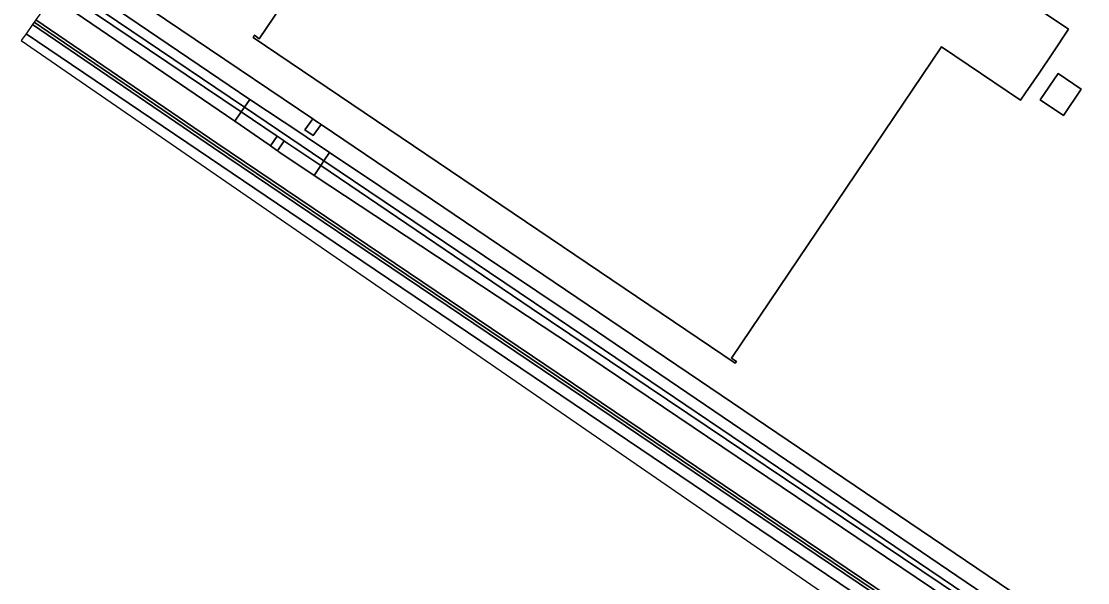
# Model space of a CAD drawing. Extents: x 155018 to 156648, y 383979 to 385733.
# Drawn here: x 155017.5 to 155205.2, y 384821.5 to 384920.2 of the extents above; entities that cross this region are included whole.
import ezdxf

# ---------------------------------------------------------------- set-up
doc = ezdxf.new("R2010")
doc.units = 0
for name, color, linetype in [('IMGEO_Erf', 7, 'Continuous'), ('IMGEO_Groenvoorziening', 7, 'Continuous'), ('IMGEO_Hek', 7, 'Continuous'), ('IMGEO_Kademuur', 7, 'Continuous'), ('IMGEO_Oever', 7, 'Continuous'), ('IMGEO_Pand', 7, 'Continuous'), ('IMGEO_Rijbaan_lokaal_gesloten', 7, 'Continuous'), ('IMGEO_Terreindeel_onvherhard', 7, 'Continuous'), ('IMGEO_Waterloop', 7, 'Continuous')]:
    doc.layers.add(name, color=color, linetype=linetype)

msp = doc.modelspace()

# ---------------------------------------------------------------- linework, layer by layer
at = {"layer": 'IMGEO_Erf'}
for points in [[(155078.52, 385004.55), (155027.41, 384931.04), (155068.82, 384903.06), (155069.31, 384902.73), (155069.77, 384902.42), (155070.29, 384902.07), (155295.33, 384750), (155489.59, 384618.73), (155493.56, 384624.32), (155497.19, 384629.49), (155503.96, 384639.14), (155505.76, 384641.7), (155508.85, 384646.11), (155510.68, 384648.69), (155535.91, 384684.98)], [(155186.34, 384929.31), (155201.86, 384918.83), (155199.06, 384914.69), (155196.65, 384911.13), (155194.29, 384907.65), (155193.41, 384906.34), (155179.51, 384915.75), (155142.55, 384860.99), (155143.39, 384860.41), (155143.18, 384860.1), (155058.34, 384917.41), (155058.58, 384917.77), (155059.42, 384917.18), (155100.78, 384978.3)]]:
    msp.add_lwpolyline(points, dxfattribs=at)
msp.add_lwpolyline([(155204.09, 384908.31), (155200.94, 384903.66), (155196.87, 384906.42), (155200.02, 384911.07)], close=True, dxfattribs=at)
at = {"layer": 'IMGEO_Groenvoorziening'}
for points in [[(155295.33, 384750), (155070.29, 384902.07), (155068.92, 384900.13), (155067.44, 384901.17), (155068.82, 384903.06), (155027.41, 384931.04), (155025.53, 384928.34), (155057.73, 384906.51), (155066.91, 384900.45), (155068.45, 384899.42), (155071.7, 384897.2), (155071.77, 384897.16), (155117.29, 384866.73), (155188.59, 384818.4)], [(155190.89, 384811.75), (155114.7, 384863.03), (155069.08, 384893.11), (155062.85, 384897.31), (155062.74, 384897.39), (155062.61, 384897.47), (155061.36, 384898.34), (155061.22, 384898.44), (155061.13, 384898.5), (155055.13, 384902.68), (155022.94, 384924.62), (155020.06, 384920.48), (155051.94, 384898.82), (155452.62, 384628.74)]]:
    msp.add_lwpolyline(points, dxfattribs=at)
for points in [[(155018.36, 384918.03), (155072.77, 384881.27), (155252.61, 384760), (155267.44, 384750), (155460.95, 384619.54), (155462.06, 384621.17), (155273.61, 384748.19), (155051.38, 384897.99), (155019.49, 384919.66)], [(155070.29, 384902.07), (155069.77, 384902.42), (155069.31, 384902.73), (155068.82, 384903.06), (155067.44, 384901.17), (155068.92, 384900.13)]]:
    msp.add_lwpolyline(points, close=True, dxfattribs=at)
at = {"layer": 'IMGEO_Hek'}
for points in [[(155051.66, 384898.4), (155019.78, 384920.07)], [(155051.66, 384898.4), (155112.43, 384857.45), (155113.3, 384856.85), (155273.89, 384748.61)]]:
    msp.add_lwpolyline(points, dxfattribs=at)
at = {"layer": 'IMGEO_Kademuur'}
msp.add_lwpolyline([(155062.55, 384900.04), (155061.36, 384898.34), (155062.61, 384897.47), (155063.81, 384899.19)], dxfattribs=at)
at = {"layer": 'IMGEO_Oever'}
for points in [[(155025.53, 384928.34), (155024.56, 384926.95), (155056.8, 384905.14), (155057.73, 384906.51)], [(155023.93, 384926.04), (155022.94, 384924.62), (155055.13, 384902.68), (155056.23, 384904.3)], [(155068.45, 384899.42), (155066.91, 384900.45), (155057.73, 384906.51), (155056.8, 384905.14), (155070.79, 384895.69), (155071.77, 384897.16), (155071.7, 384897.2)], [(155062.55, 384900.04), (155062.41, 384900.14), (155056.23, 384904.3), (155055.13, 384902.68), (155061.13, 384898.5), (155061.22, 384898.44), (155061.36, 384898.34)], [(155062.55, 384900.04), (155061.36, 384898.34), (155062.61, 384897.47), (155063.81, 384899.19)], [(155070.24, 384894.86), (155070.06, 384894.98), (155063.93, 384899.11), (155063.81, 384899.19), (155062.61, 384897.47), (155062.74, 384897.39), (155062.85, 384897.31), (155069.08, 384893.11)], [(155071.77, 384897.16), (155070.79, 384895.69), (155107.86, 384870.72), (155189.77, 384815.43), (155286.77, 384750.06), (155396.63, 384675.94), (155397.34, 384677), (155275.37, 384759.29), (155188.59, 384818.4), (155117.29, 384866.73)]]:
    msp.add_lwpolyline(points, close=True, dxfattribs=at)
msp.add_lwpolyline([(155189.8, 384814.33), (155107.27, 384869.77), (155070.24, 384894.86), (155069.08, 384893.11), (155114.7, 384863.03), (155190.89, 384811.75)], dxfattribs=at)
at = {"layer": 'IMGEO_Pand'}
msp.add_lwpolyline([(155100.78, 384978.3), (155059.42, 384917.18), (155058.58, 384917.77), (155058.34, 384917.41), (155143.18, 384860.1), (155143.39, 384860.41), (155142.55, 384860.99), (155179.51, 384915.75), (155193.41, 384906.34), (155194.29, 384907.65), (155196.65, 384911.13), (155199.06, 384914.69), (155201.86, 384918.83), (155186.34, 384929.31)], dxfattribs=at)
msp.add_lwpolyline([(155200.94, 384903.66), (155204.09, 384908.31), (155200.02, 384911.07), (155196.87, 384906.42)], close=True, dxfattribs=at)
at = {"layer": 'IMGEO_Rijbaan_lokaal_gesloten'}
msp.add_lwpolyline([(155252.61, 384760), (155072.77, 384881.27), (155018.36, 384918.03), (155017.53, 384916.84), (155186.49, 384800.6)], dxfattribs=at)
at = {"layer": 'IMGEO_Terreindeel_onvherhard'}
for points in [[(155019.49, 384919.66), (155051.38, 384897.99), (155273.61, 384748.19), (155462.06, 384621.17), (155462.32, 384621.41), (155273.89, 384748.61), (155051.66, 384898.4), (155019.78, 384920.07)], [(155020.06, 384920.48), (155019.78, 384920.07), (155051.66, 384898.4), (155273.89, 384748.61), (155462.32, 384621.41), (155470.17, 384616.15), (155471.47, 384614.96), (155472.94, 384613.99), (155474.55, 384613.26), (155476.25, 384612.78), (155452.62, 384628.74), (155051.94, 384898.82)]]:
    msp.add_lwpolyline(points, close=True, dxfattribs=at)
at = {"layer": 'IMGEO_Waterloop'}
for points in [[(155024.56, 384926.95), (155023.93, 384926.04), (155056.23, 384904.3), (155056.8, 384905.14)], [(155070.79, 384895.69), (155056.8, 384905.14), (155056.23, 384904.3), (155062.41, 384900.14), (155062.55, 384900.04), (155063.81, 384899.19), (155063.93, 384899.11), (155070.06, 384894.98), (155070.24, 384894.86)], [(155070.24, 384894.86), (155107.27, 384869.77), (155189.8, 384814.33), (155275.77, 384756.26), (155396.16, 384675.24), (155396.63, 384675.94), (155286.77, 384750.06), (155189.77, 384815.43), (155107.86, 384870.72), (155070.79, 384895.69)]]:
    msp.add_lwpolyline(points, close=True, dxfattribs=at)

doc.saveas('drawing.dxf')
